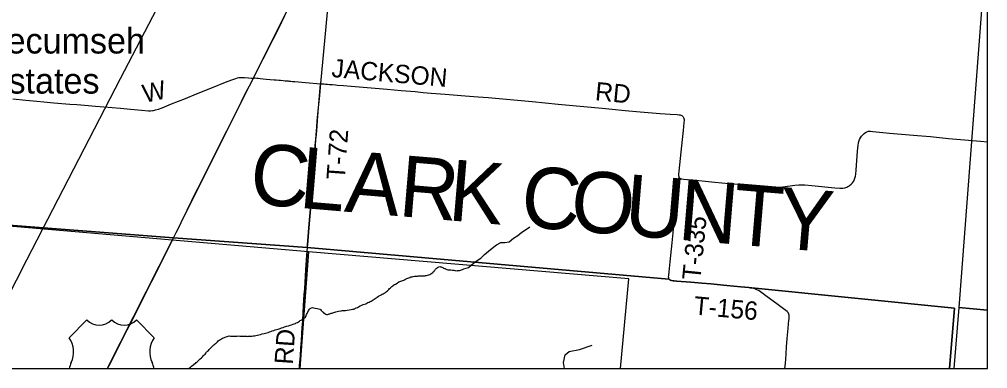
# Model space of a CAD drawing. Extents: x 0 to 1134, y 0 to 440.
# Drawn here: x 843.365 to 846.364, y 355.718 to 356.8 of the extents above; entities that cross this region are included whole.
import ezdxf

# ---------------------------------------------------------------- set-up
doc = ezdxf.new("R2010")
doc.units = 0
for name, color, linetype in [('Default', 7, 'Continuous'), ('GM_X_County_Road', 7, 'Continuous'), ('GM_X_County_Road_Text', 7, 'Continuous'), ('GM_X_County_Text', 7, 'Continuous'), ('GM_X_Major_River', 7, 'Continuous'), ('GM_X_Minor_River', 7, 'Continuous'), ('GM_X_Rail_Line', 7, 'Continuous'), ('GM_X_Township', 7, 'Continuous'), ('GM_X_Township_Road', 7, 'Continuous'), ('GM_X_Township_Road_Text', 7, 'Continuous'), ('GM_X_Unincorporated', 7, 'Continuous'), ('GM_X_Unincorporated_Text', 7, 'Continuous'), ('GM_X_US_Location', 7, 'Continuous'), ('GM_X_US_Route', 7, 'Continuous'), ('SH_Cut_Line', 7, 'Continuous')]:
    doc.layers.add(name, color=color, linetype=linetype)

msp = doc.modelspace()

# ---------------------------------------------------------------- linework, layer by layer
at = {"layer": 'Default'}
for points in [[(846.3638, 355.8995), (846.3638, 356.9364), (846.3532, 356.9374), (846.2747, 355.9077)], [(846.2588, 355.7181), (846.3638, 355.7181), (846.3638, 355.8995), (846.2747, 355.9077)]]:
    msp.add_lwpolyline(points, close=True, dxfattribs=at)
at = {"layer": 'GM_X_County_Road'}
for points in [[(843.3446, 356.5534), (843.3848, 356.5496), (843.4189, 356.5467), (843.4405, 356.5446), (843.4714, 356.5416), (843.4962, 356.5396), (843.521, 356.5375), (843.5426, 356.5356), (843.5549, 356.5347), (843.6011, 356.5311), (843.6783, 356.5242), (843.7093, 356.5215), (843.7433, 356.5182), (843.7649, 356.5166), (843.7712, 356.5165), (843.7774, 356.517), (843.7806, 356.5176), (843.7866, 356.5191), (843.7956, 356.5219), (843.8073, 356.5261), (843.836, 356.5378), (843.8793, 356.5549), (843.9139, 356.5687), (843.963, 356.5882), (844.0032, 356.6047), (844.0233, 356.6128), (844.0349, 356.6169), (844.0408, 356.6184), (844.0447, 356.6192), (844.0528, 356.6198), (844.0623, 356.6195), (844.0746, 356.6184), (844.0836, 356.6177), (844.0865, 356.6177), (844.0897, 356.6178)], [(844.0897, 356.6178), (844.0919, 356.6179), (844.0955, 356.6181), (844.1007, 356.618), (844.1049, 356.6174), (844.1111, 356.6166), (844.1296, 356.6145), (844.1543, 356.6124), (844.1606, 356.6119), (844.1687, 356.6112), (844.1731, 356.6109), (844.1816, 356.6103), (844.1882, 356.6097), (844.1933, 356.6092), (844.1969, 356.6088), (844.1995, 356.6086), (844.202, 356.6083), (844.2057, 356.608), (844.2109, 356.6076), (844.2145, 356.6072), (844.2176, 356.6069), (844.2515, 356.604), (844.2976, 356.6002)], [(844.2976, 356.6002), (844.3047, 356.5999), (844.3087, 356.5996), (844.313, 356.5994), (844.3193, 356.5988), (844.3252, 356.5983), (844.3343, 356.5976), (844.3436, 356.5968), (844.3498, 356.5962), (844.3683, 356.595), (844.3929, 356.5928), (844.4672, 356.5865), (844.5044, 356.5833), (844.5477, 356.5796), (844.591, 356.5758), (844.6158, 356.5736), (844.6405, 356.5716), (844.6839, 356.5682), (844.7086, 356.5662), (844.7458, 356.5632), (844.786, 356.5597), (844.817, 356.5575), (844.8851, 356.5513), (844.9532, 356.545), (845.0336, 356.5374), (845.0676, 356.5341), (845.1017, 356.5312), (845.1357, 356.5279), (845.1697, 356.5245), (845.2007, 356.5218), (845.2413, 356.5179), (845.2872, 356.5135), (845.3244, 356.5103), (845.3491, 356.5081), (845.3646, 356.5069), (845.3801, 356.5059), (845.4019, 356.505), (845.408, 356.5045), (845.411, 356.5039), (845.4138, 356.503), (845.4164, 356.5017), (845.4187, 356.5), (845.4206, 356.4979), (845.422, 356.4954), (845.423, 356.4926), (845.4235, 356.4897), (845.4236, 356.4867), (845.4232, 356.4805), (845.4218, 356.4682), (845.4206, 356.4558), (845.4176, 356.428), (845.4072, 356.3291), (845.4064, 356.3197), (845.4064, 356.3165), (845.407, 356.3132), (845.4072, 356.3121), (845.4075, 356.3112), (845.4081, 356.3101)], [(845.4081, 356.3101), (845.4089, 356.3093), (845.4108, 356.3078), (845.4121, 356.3071), (845.4138, 356.3063), (845.417, 356.3056), (845.4232, 356.3048), (845.4696, 356.3006), (845.5191, 356.2955), (845.5624, 356.2917), (845.6151, 356.2872), (845.6645, 356.2825), (845.6924, 356.2801), (845.7049, 356.2797), (845.7143, 356.28), (845.7298, 356.2814), (845.7668, 356.286), (845.7792, 356.2869), (845.7884, 356.2872), (845.7977, 356.287), (845.8193, 356.2852), (845.8905, 356.2784), (845.906, 356.2772), (845.9123, 356.2772), (845.9154, 356.2774), (845.9217, 356.2784), (845.9248, 356.2792), (845.9278, 356.2803), (845.9307, 356.2816), (845.9334, 356.2832), (845.936, 356.285), (845.9409, 356.2891), (845.9452, 356.2937), (845.9472, 356.2961), (845.949, 356.2988), (845.9505, 356.3016), (845.9517, 356.3046), (845.9526, 356.3076), (845.9541, 356.3137), (845.9551, 356.3199), (845.9564, 356.3323), (845.9605, 356.3912), (845.9624, 356.4097), (845.9634, 356.4158), (845.9649, 356.4217), (845.9659, 356.4246), (845.9671, 356.4274), (845.97, 356.4328), (845.9733, 356.4379), (845.9752, 356.4403), (845.9772, 356.4425), (845.9794, 356.4446), (845.9817, 356.4466), (845.9852, 356.4491), (845.9893, 356.4514), (845.9923, 356.4525), (845.9941, 356.4529), (845.9957, 356.453), (845.9978, 356.4531), (846.0011, 356.4531), (846.0079, 356.4528), (846.0289, 356.4507), (846.0598, 356.4475), (846.1094, 356.4432), (846.1465, 356.44), (846.1867, 356.4364), (846.2424, 356.4312), (846.2919, 356.4265), (846.3414, 356.4221), (846.3638, 356.42)], [(844.2321, 355.7181), (844.2328, 355.728), (844.2343, 355.7472), (844.2351, 355.7578), (844.2368, 355.7813), (844.2385, 355.8048), (844.2409, 355.8454), (844.2423, 355.8656), (844.2437, 355.8916), (844.245, 355.9121), (844.2473, 355.9474), (844.2485, 355.9648), (844.2522, 356.0237), (844.254, 356.0541), (844.255, 356.0697), (844.2558, 356.0813), (844.2568, 356.093)], [(845.6341, 355.9673), (845.629, 355.968), (845.6243, 355.9688), (845.5995, 355.9713), (845.5561, 355.9754), (845.5064, 355.9799), (845.4785, 355.9824), (845.4443, 355.9851), (845.4008, 355.9887), (845.3932, 355.9893), (845.39, 355.9897), (845.3854, 355.9903), (845.3823, 355.991), (845.3807, 355.9916), (845.3793, 355.9924), (845.378, 355.9938), (845.3771, 355.9949)], [(845.7361, 355.7181), (845.7373, 355.7339), (845.7395, 355.763), (845.7413, 355.7859), (845.7434, 355.8112), (845.7459, 355.8422), (845.7472, 355.857), (845.7482, 355.8675), (845.7486, 355.8718), (845.7488, 355.8758), (845.749, 355.8793), (845.749, 355.8812), (845.7489, 355.883), (845.7488, 355.8846), (845.7485, 355.8861), (845.7483, 355.8869), (845.7481, 355.8877), (845.7478, 355.8884), (845.7475, 355.8892), (845.747, 355.8901), (845.7463, 355.8912), (845.7456, 355.8921), (845.7448, 355.8931), (845.7438, 355.8941), (845.7425, 355.8952), (845.7278, 355.9063), (845.7104, 355.9192), (845.6927, 355.9319), (845.6773, 355.9432), (845.6643, 355.9527), (845.6601, 355.9557), (845.6561, 355.9585), (845.6539, 355.9598), (845.6516, 355.9612), (845.6494, 355.9623), (845.6472, 355.9633), (845.6449, 355.9642), (845.6425, 355.9651), (845.6404, 355.9657), (845.6382, 355.9664), (845.6341, 355.9673)]]:
    msp.add_lwpolyline(points, dxfattribs=at)
at = {"layer": 'GM_X_Major_River'}
for points in [[(843.2052, 355.7181), (844.2339, 355.7181), (844.2603, 356.0793), (843.247, 356.1661)], [(844.2339, 355.7181), (845.2266, 355.7181), (845.252, 355.9964), (844.2603, 356.0793)]]:
    msp.add_lwpolyline(points, close=True, dxfattribs=at)
at = {"layer": 'GM_X_Minor_River'}
for points in [[(844.7564, 356.0316), (844.771, 356.0446), (844.7828, 356.0525), (844.7946, 356.06), (844.8057, 356.0716), (844.8183, 356.0814), (844.829, 356.0908), (844.8427, 356.1016), (844.8561, 356.1087), (844.8689, 356.1082), (844.8818, 356.1111), (844.8948, 356.1216), (844.9082, 356.1306), (844.9215, 356.1403), (844.9322, 356.1474), (844.9455, 356.1575)], [(844.485, 355.9463), (844.4884, 355.9482), (844.4919, 355.95), (844.4949, 355.9519), (844.4984, 355.9541), (844.5022, 355.9567), (844.5045, 355.9586), (844.5095, 355.9634), (844.5114, 355.9661), (844.5138, 355.9683), (844.5164, 355.9706), (844.5187, 355.9724), (844.5214, 355.9743), (844.5241, 355.9762), (844.5268, 355.9784), (844.5298, 355.9795), (844.5348, 355.9832), (844.5402, 355.9866), (844.5459, 355.9888), (844.552, 355.991), (844.5554, 355.9924), (844.5585, 355.9939), (844.5612, 355.995), (844.5646, 355.9969), (844.568, 355.998), (844.5715, 355.9994), (844.5745, 356.0005), (844.5776, 356.002), (844.581, 356.0027), (844.5848, 356.0034), (844.5886, 356.0041), (844.5928, 356.0044), (844.5955, 356.0048), (844.5977, 356.0048), (844.6012, 356.0051), (844.6034, 356.005), (844.6057, 356.0054), (844.608, 356.0054), (844.6103, 356.0053), (844.6126, 356.0057), (844.6148, 356.0056), (844.6175, 356.0056), (844.6205, 356.0059), (844.6224, 356.0063), (844.6259, 356.0066), (844.6293, 356.0077), (844.6331, 356.0084), (844.6365, 356.0099), (844.6396, 356.0118), (844.6423, 356.0136), (844.645, 356.0159), (844.6469, 356.0174), (844.6492, 356.02), (844.6503, 356.0219), (844.6523, 356.0237), (844.6542, 356.0256), (844.6557, 356.0282), (844.6584, 356.0301), (844.6603, 356.0312), (844.6638, 356.0338), (844.6668, 356.0342), (844.6687, 356.0338), (844.671, 356.0334), (844.6733, 356.0322), (844.6767, 356.031), (844.6789, 356.0294), (844.6812, 356.0286), (844.6831, 356.0279), (844.6865, 356.0259), (844.6887, 356.0251), (844.6918, 356.0243), (844.6963, 356.0242), (844.7016, 356.0238), (844.7062, 356.0233), (844.7103, 356.0229), (844.7138, 356.0221), (844.7156, 356.0221), (844.7206, 356.0212), (844.7225, 356.0216), (844.7248, 356.0215), (844.7282, 356.0223), (844.7312, 356.0234), (844.7347, 356.0244), (844.7377, 356.0255), (844.7412, 356.0274), (844.7564, 356.0316)], [(844.1663, 355.8406), (844.1724, 355.8424), (844.177, 355.8443), (844.1815, 355.8457), (844.1865, 355.8476), (844.1918, 355.8494), (844.1979, 355.8508), (844.2033, 355.8523), (844.2078, 355.8537), (844.2124, 355.8555), (844.2162, 355.857), (844.2196, 355.8581), (844.2223, 355.8596), (844.2261, 355.8614), (844.2292, 355.8633), (844.2323, 355.8651), (844.2349, 355.8666), (844.2372, 355.8681), (844.2395, 355.8696), (844.2415, 355.8715), (844.2438, 355.8726), (844.2457, 355.8741), (844.2476, 355.8752), (844.251, 355.8778), (844.2522, 355.8797), (844.2534, 355.8823), (844.2545, 355.8854), (844.2561, 355.8884), (844.2573, 355.891), (844.2584, 355.8937), (844.26, 355.8967), (844.2615, 355.899), (844.2635, 355.902), (844.265, 355.9038), (844.2673, 355.9057), (844.2696, 355.9068), (844.2723, 355.9072), (844.2757, 355.9064), (844.2806, 355.9055), (844.2867, 355.9047), (844.2916, 355.9035), (844.2954, 355.9023), (844.298, 355.9015), (844.2995, 355.8984), (844.3014, 355.8961), (844.3036, 355.8942), (844.3055, 355.893), (844.3081, 355.8903), (844.3104, 355.8884), (844.3138, 355.8864), (844.3157, 355.8852), (844.3176, 355.8856), (844.3195, 355.8856), (844.3225, 355.8867), (844.3244, 355.8874), (844.3263, 355.8881), (844.3286, 355.8889), (844.3309, 355.8896), (844.3336, 355.8899), (844.3355, 355.8907), (844.3389, 355.8914), (844.3423, 355.8928), (844.3454, 355.8939), (844.3492, 355.895), (844.3534, 355.8965), (844.3618, 355.8975), (844.3644, 355.8982), (844.3686, 355.8985), (844.3709, 355.8985), (844.3732, 355.8981), (844.3751, 355.8981), (844.38, 355.8995), (844.3861, 355.9006), (844.3922, 355.9012), (844.3967, 355.9019), (844.3998, 355.9027), (844.4017, 355.903), (844.4036, 355.9037), (844.4055, 355.9049), (844.4082, 355.9063), (844.4116, 355.9078), (844.4151, 355.9093), (844.4204, 355.9123), (844.4254, 355.9141), (844.43, 355.9163), (844.4342, 355.9181), (844.4376, 355.9192), (844.441, 355.9211), (844.4445, 355.9226), (844.4479, 355.924), (844.4513, 355.9255), (844.4544, 355.927), (844.4574, 355.9288), (844.4605, 355.9314), (844.464, 355.9329), (844.467, 355.9352), (844.4697, 355.9374), (844.4735, 355.9396), (844.4774, 355.9422), (844.4808, 355.9441), (844.485, 355.9463)], [(843.8892, 355.7181), (843.891, 355.7198), (843.8948, 355.7228), (843.8983, 355.7262), (843.9018, 355.7284), (843.9048, 355.7303), (843.9071, 355.7325), (843.9106, 355.7344), (843.9125, 355.7366), (843.9156, 355.7393), (843.919, 355.7426), (843.9221, 355.7456), (843.9252, 355.7486), (843.9286, 355.752), (843.9317, 355.755), (843.9344, 355.758), (843.9375, 355.761), (843.9398, 355.7633), (843.9429, 355.7666), (843.9448, 355.7689), (843.9475, 355.7719), (843.9502, 355.7745), (843.9525, 355.7771), (843.9552, 355.7794), (843.9575, 355.782), (843.9602, 355.7846), (843.9633, 355.788), (843.9671, 355.7914), (843.9698, 355.7936), (843.9721, 355.7959), (843.9748, 355.7974), (843.9763, 355.7992), (843.9782, 355.8015), (843.9809, 355.8037), (843.9836, 355.806), (843.9859, 355.8075), (843.9878, 355.8086), (843.9905, 355.8104), (843.9936, 355.8119), (844.0004, 355.8149), (844.0023, 355.8156), (844.0054, 355.8167), (844.0081, 355.8178), (844.0111, 355.8185), (844.0145, 355.8196), (844.0183, 355.8188), (844.0221, 355.8187), (844.0255, 355.8187), (844.0286, 355.8183), (844.0312, 355.8182), (844.0343, 355.8186), (844.0362, 355.8185), (844.0392, 355.8189), (844.0434, 355.8192), (844.0472, 355.8191), (844.0506, 355.8191), (844.054, 355.819), (844.057, 355.819), (844.0597, 355.8186), (844.0624, 355.8185), (844.0665, 355.8185), (844.0684, 355.8181), (844.0715, 355.818), (844.0737, 355.8184), (844.0768, 355.8183), (844.081, 355.8187), (844.0848, 355.819), (844.0889, 355.8193), (844.0935, 355.82), (844.1064, 355.8225), (844.1114, 355.8235), (844.1167, 355.8254), (844.1228, 355.8264), (844.127, 355.8279), (844.1312, 355.829), (844.135, 355.8304), (844.1396, 355.8319), (844.1438, 355.833), (844.148, 355.8348), (844.1526, 355.8363), (844.1571, 355.8381), (844.1617, 355.8395), (844.1663, 355.8406)], [(845.0533, 355.7181), (845.0497, 355.7366), (845.0558, 355.7604), (845.0674, 355.7712), (845.0997, 355.7774), (845.1391, 355.791)]]:
    msp.add_lwpolyline(points, dxfattribs=at)
at = {"layer": 'GM_X_Rail_Line'}
msp.add_line((843.8375, 356.1142), (843.6364, 355.7181), dxfattribs=at)
for points in [[(846.3458, 361.5102), (846.106, 361.002), (846.0456, 360.8726), (845.8559, 360.2141), (845.7851, 360.0449), (845.7229, 359.9444), (845.6533, 359.8622), (845.5758, 359.7804), (845.5564, 359.7595), (845.5217, 359.6718), (845.4977, 359.6064), (845.3993, 359.3625), (845.2065, 358.8608), (845.178, 358.7931), (844.9566, 358.3533), (844.582, 357.6032), (844.3357, 357.1113), (844.0901, 356.6196), (843.8375, 356.1142)], [(843.4365, 356.1484), (843.6778, 356.6167), (843.9649, 357.1678), (844.3862, 357.9816), (844.5681, 358.3237), (844.8668, 358.9004)], [(843.2141, 355.7181), (843.2577, 355.8014), (843.3884, 356.0549), (843.4365, 356.1484)]]:
    msp.add_lwpolyline(points, dxfattribs=at)
at = {"layer": 'GM_X_Township'}
msp.add_lwpolyline([(844.5185, 359.0983), (844.4766, 358.6156), (844.3467, 357.1313), (844.2974, 356.6008), (844.294, 356.5638), (844.2906, 356.5266), (844.2873, 356.4863), (844.2857, 356.4677), (844.2836, 356.4428), (844.2823, 356.428), (844.281, 356.4093), (844.2785, 356.3747), (844.2775, 356.3623), (844.2757, 356.3375), (844.2748, 356.3251), (844.2737, 356.3127), (844.2722, 356.2941), (844.2671, 356.2257), (844.2625, 356.1667), (844.2571, 356.1015), (844.2565, 356.0936), (843.8425, 356.1236), (843.4392, 356.1543), (843.0091, 356.1875)], dxfattribs=at)
at = {"layer": 'GM_X_Township_Road'}
for points in [[(844.2732, 356.3024), (844.2739, 356.3122), (844.275, 356.3246), (844.2759, 356.337), (844.2778, 356.3618), (844.2788, 356.3742), (844.2812, 356.4087), (844.2826, 356.4275), (844.2839, 356.4423), (844.286, 356.4672), (844.2875, 356.4858), (844.2908, 356.5261), (844.2943, 356.5633), (844.2976, 356.6002)], [(844.2568, 356.093), (844.2573, 356.101), (844.2628, 356.1662), (844.2673, 356.2252), (844.2725, 356.2936), (844.2732, 356.3024)], [(845.3771, 355.9949), (845.3763, 355.9973), (845.3759, 355.9995), (845.3758, 356.0024), (845.3759, 356.0061), (845.377, 356.0181), (845.3806, 356.049), (845.3864, 356.1079), (845.3894, 356.1389), (845.3919, 356.1637), (845.397, 356.2164), (845.404, 356.294), (845.4049, 356.3035), (845.4054, 356.3052), (845.4059, 356.3067), (845.4074, 356.3092), (845.4081, 356.3101)], [(845.6341, 355.9673), (845.629, 355.968), (845.6243, 355.9688), (845.5995, 355.9713), (845.5561, 355.9754), (845.5064, 355.9799), (845.4785, 355.9824), (845.4443, 355.9851), (845.4008, 355.9887), (845.3932, 355.9893), (845.39, 355.9897), (845.3854, 355.9903), (845.3823, 355.991), (845.3807, 355.9916), (845.3793, 355.9924), (845.378, 355.9938), (845.3771, 355.9949)]]:
    msp.add_lwpolyline(points, dxfattribs=at)
at = {"layer": 'GM_X_Unincorporated'}
for points in [[(844.3467, 357.1313), (844.2974, 356.6008), (844.294, 356.5638), (844.2906, 356.5266), (844.2873, 356.4863), (844.2857, 356.4677), (844.2836, 356.4428), (844.2823, 356.428), (844.281, 356.4093), (844.2785, 356.3747), (844.2775, 356.3623), (844.2757, 356.3375), (844.2748, 356.3251), (844.2737, 356.3127), (844.2722, 356.2941), (844.2671, 356.2257), (844.2625, 356.1667), (844.2571, 356.1015), (844.2565, 356.0936), (845.3769, 355.9954), (845.3778, 355.9943), (845.3791, 355.9929), (845.3805, 355.9921), (845.3821, 355.9916), (845.3851, 355.9908), (845.3897, 355.9902), (845.3929, 355.9898), (845.4006, 355.9892), (845.4441, 355.9856), (845.4783, 355.9829), (845.5062, 355.9804), (845.5558, 355.976), (845.5993, 355.9718), (845.6241, 355.9693), (845.6288, 355.9686), (845.6339, 355.9678), (846.2615, 355.9056), (846.2453, 355.7181), (846.3638, 355.7181), (846.3638, 358.9291)], [(840.1423, 355.7181), (846.2453, 355.7181), (846.2615, 355.9056), (845.6339, 355.9678), (845.6288, 355.9686), (845.6241, 355.9693), (845.5993, 355.9718), (845.5558, 355.976), (845.5062, 355.9804), (845.4783, 355.9829), (845.4441, 355.9856), (845.4006, 355.9892), (845.3929, 355.9898), (845.3897, 355.9902), (845.3851, 355.9908), (845.3821, 355.9916), (845.3805, 355.9921), (845.3791, 355.9929), (845.3778, 355.9943), (845.3769, 355.9954), (844.2565, 356.0936), (843.8425, 356.1236), (843.4392, 356.1543), (843.0091, 356.1875)]]:
    msp.add_lwpolyline(points, dxfattribs=at)
at = {"layer": 'GM_X_US_Location'}
for p, q in [((843.5738, 355.8687), (843.5189, 355.8138)), ((843.7825, 355.8138), (843.7276, 355.8687)), ((843.5193, 355.7181), (843.7821, 355.7181))]:
    msp.add_line(p, q, dxfattribs=at)
for centre, radius, start, end in [((843.6122, 355.9079), 0.0549, 225.573, 314.427), ((843.6892, 355.9079), 0.0549, 225.573, 314.427), ((843.4559, 355.7697), 0.0769, 334.5471, 35.0009), ((843.8455, 355.7697), 0.0769, 144.9991, 205.4529), ((843.5949, 355.7039), 0.0769, 154.8319, 169.3895), ((843.7065, 355.7039), 0.0769, 10.6105, 25.1681)]:
    msp.add_arc(centre, radius, start, end, dxfattribs=at)
at = {"layer": 'GM_X_US_Route'}
for points in [[(844.0073, 356.4547), (844.0164, 356.4728), (844.0238, 356.4879), (844.0529, 356.5456), (844.0665, 356.5727), (844.0823, 356.6036), (844.0897, 356.6178), (844.095, 356.6281), (844.1204, 356.6779), (844.1512, 356.7388), (844.1681, 356.7722), (844.1875, 356.8113)], [(843.9667, 356.3738), (843.9703, 356.3809), (843.9901, 356.4205), (844.0073, 356.4547)], [(843.9129, 356.2667), (843.9177, 356.2763), (843.9284, 356.2985), (843.9491, 356.3396), (843.9667, 356.3738)], [(843.8634, 356.1655), (843.8682, 356.1755), (843.8847, 356.2091), (843.899, 356.2384), (843.9064, 356.2537), (843.9129, 356.2667)], [(843.8427, 356.1231), (843.8506, 356.1392), (843.8634, 356.1655)], [(843.638, 355.7181), (843.6467, 355.7351), (843.6685, 355.7784), (843.6919, 355.8243), (843.7055, 355.8515), (843.7303, 355.9003), (843.7542, 355.9473), (843.7753, 355.9889), (843.8019, 356.0415), (843.8312, 356.0998), (843.8427, 356.1231)]]:
    msp.add_lwpolyline(points, dxfattribs=at)
at = {"layer": 'SH_Cut_Line'}
for points in [[(843.0091, 356.1875), (843.4392, 356.1543), (843.8425, 356.1236), (844.2565, 356.0936), (845.3769, 355.9954), (845.3778, 355.9943), (845.3791, 355.9929), (845.3805, 355.9921), (845.3821, 355.9916), (845.3851, 355.9908), (845.3897, 355.9902), (845.3929, 355.9898), (845.4006, 355.9892), (845.4441, 355.9856), (845.4783, 355.9829), (845.5062, 355.9804), (845.5558, 355.976), (845.5993, 355.9718), (845.6241, 355.9693), (845.6288, 355.9686), (845.6339, 355.9678), (846.2615, 355.9056), (846.2453, 355.7181), (846.3638, 355.7181), (846.3638, 369.3181)], [(832.7638, 355.7181), (846.2453, 355.7181), (846.2615, 355.9056), (845.6339, 355.9678), (845.6288, 355.9686), (845.6241, 355.9693), (845.5993, 355.9718), (845.5558, 355.976), (845.5062, 355.9804), (845.4783, 355.9829), (845.4441, 355.9856), (845.4006, 355.9892), (845.3929, 355.9898), (845.3897, 355.9902), (845.3851, 355.9908), (845.3821, 355.9916), (845.3805, 355.9921), (845.3791, 355.9929), (845.3778, 355.9943), (845.3769, 355.9954), (844.2565, 356.0936), (843.8425, 356.1236), (843.4392, 356.1543), (843.0091, 356.1875)]]:
    msp.add_lwpolyline(points, dxfattribs=at)

# ---------------------------------------------------------------- texts
at = {"layer": 'GM_X_County_Road_Text'}
for s, height, rotation, p in [('JACKSON', 0.05682, 355.0209, (844.3303, 356.6212)), ('W', 0.0568, 12.298, (843.7531, 356.5407)), ('RD', 0.05682, 354.5818, (845.1464, 356.5495)), ('RD', 0.05682, 86.0576, (844.2116, 355.7296))]:
    msp.add_text(s, height=height, rotation=rotation, dxfattribs=at).set_placement(p)
at = {"layer": 'GM_X_County_Text'}
for s, rotation, p in [('C', 355.1951, (844.0743, 356.2294)), ('L', 355.1953, (844.2279, 356.2165)), ('A', 355.1955, (844.3691, 356.2046)), ('R', 355.1951, (844.536, 356.1906)), ('K', 355.1952, (844.6896, 356.1777)), ('C', 355.1951, (844.9138, 356.1588)), ('O', 355.1955, (845.0675, 356.1459)), ('U', 355.1952, (845.2344, 356.1319)), ('N', 355.1952, (845.4013, 356.1179)), ('T', 355.1953, (845.5682, 356.1038)), ('Y', 355.1952, (845.7094, 356.092))]:
    msp.add_text(s, height=0.1894, rotation=rotation, dxfattribs=at).set_placement(p)
at = {"layer": 'GM_X_Township_Road_Text'}
for s, rotation, p in [('T-72', 85.8663, (844.3724, 356.3015)), ('T-335', 84.2658, (845.4739, 355.9903)), ('T-156', 354.8088, (845.4517, 355.8858))]:
    msp.add_text(s, height=0.05682, rotation=rotation, dxfattribs=at).set_placement(p)
at = {"layer": 'GM_X_Unincorporated_Text'}
for s, p in [('Tecumseh', (843.2607, 356.6939)), ('Estates', (843.2607, 356.5698))]:
    msp.add_text(s, height=0.07898, rotation=0, dxfattribs=at).set_placement(p)
at = {"layer": 'GM_X_US_Location'}
for s in ['0', '/']:
    msp.add_text(s, height=0.000189, dxfattribs=at).set_placement((843.6506, 355.7413))

doc.saveas('drawing.dxf')
